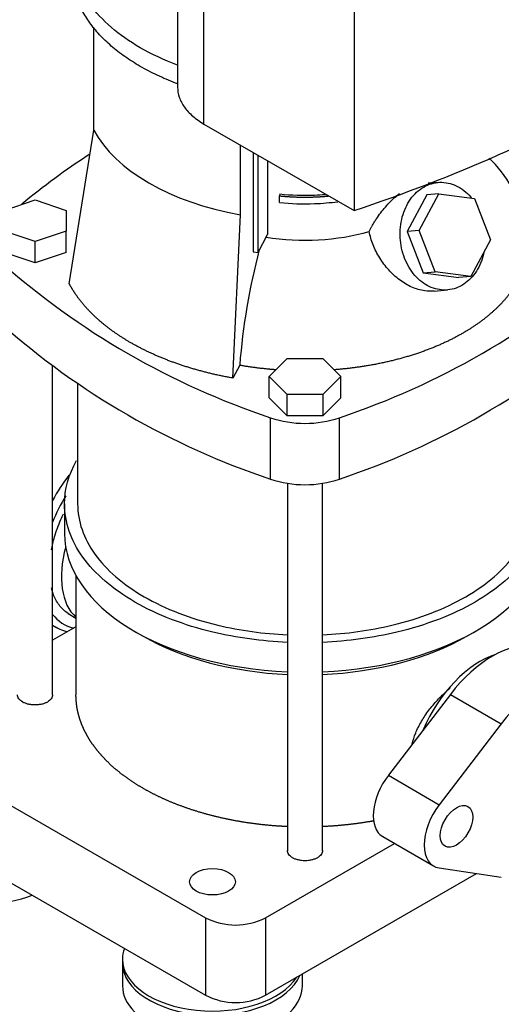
# Model space of a CAD drawing. Extents: x -132501 to 411300, y -42818 to 427495.
# Tile 310 of 330: x 251728 to 251875, y 242199 to 242500. Entities that reach past the tile are written whole.
import ezdxf

# ---------------------------------------------------------------- set-up
doc = ezdxf.new("R2010")
doc.units = 0
doc.header["$LTSCALE"] = 50
for name, color, linetype in [('1_ZOLL_OVALFLANS', 7, 'CONTINUOUS'), ('91040183_---', 7, 'CONTINUOUS'), ('96402776_BLECHSC', 7, 'CONTINUOUS'), ('96402777_GUMMISC', 7, 'CONTINUOUS'), ('CRIE_5-4_A_FLEXI', 7, 'CONTINUOUS'), ('Default', 7, 'CONTINUOUS')]:
    doc.layers.add(name, color=color, linetype=linetype)

# ---------------------------------------------------------------- blocks, each defined once
blk = doc.blocks.new('SE3')
at = {"layer": '1_ZOLL_OVALFLANS', "color": 7, "linetype": 'Continuous'}
for p, q in [((346.003, 100.432), (344.106, 97.956)), ((346.003, 100.432), (347.559, 99.534)), ((347.559, 99.534), (345.661, 97.057)), ((344.106, 97.956), (345.661, 97.057)), ((343.934, 96.081), (345.489, 95.183)), ((345.661, 95.124), (347.559, 94.838))]:
    blk.add_line(p, q, dxfattribs=at)
for centre, major_axis, start_param, end_param in [((347.285, 98.824), (1.7, 2.944), 0.222862, 1.347934), ((348.841, 97.926), (1.7, 2.944), 0.222862, 1.347934), ((344.634, 97.293), (0.7, 1.212), 1.347934, 3.141593), ((346.189, 96.395), (0.7, 1.212), 1.347934, 3.364455)]:
    blk.add_ellipse(centre, major_axis=major_axis, ratio=0.57735, start_param=start_param, end_param=end_param, dxfattribs=at)
blk.add_ellipse((346.189, 96.395), major_axis=(-0.35, -0.606), ratio=0.57735, dxfattribs=at)
at = {"layer": '91040183_---', "color": 7, "linetype": 'Continuous'}
blk.add_line((333.842, 102.544), (333.939, 102.489), dxfattribs=at)
for centre, major_axis, start_param, end_param in [((335.689, 105.52), (-1.75, -3.031), 4.502334, 4.769032), ((335.83, 105.438), (-1.65, -2.858), 4.673904, 4.946445), ((335.83, 105.438), (1.65, 2.858), 2.907537, 3.314436), ((335.689, 105.52), (1.75, 3.031), 3.08495, 3.332746), ((334.769, 102.85), (-0.985, 0), 1.045246, 1.073637)]:
    blk.add_ellipse(centre, major_axis=major_axis, ratio=0.57735, start_param=start_param, end_param=end_param, dxfattribs=at)
at = {"layer": '96402776_BLECHSC', "color": 7, "linetype": 'Continuous'}
blk.add_line((335.979, 92.333), (335.979, 92.211), dxfattribs=at)
for centre, start_param, end_param in [((338.729, 92.333), 6.074718, 6.283185), ((338.729, 92.333), 0, 2.785894), ((338.729, 92.211), 0, 2.902316)]:
    blk.add_ellipse(centre, major_axis=(-2.75, 0), ratio=0.57735, start_param=start_param, end_param=end_param, dxfattribs=at)
at = {"layer": '96402777_GUMMISC', "color": 7, "linetype": 'Continuous'}
for p, q in [((335.979, 92.211), (335.979, 91.517)), ((341.479, 91.517), (341.479, 91.88))]:
    blk.add_line(p, q, dxfattribs=at)
for centre, end_param in [((331.658, 95.599), 2.173359), ((338.729, 92.211), 2.902316), ((338.729, 91.517), 3.141593)]:
    blk.add_ellipse(centre, major_axis=(-2.75, 0), ratio=0.57735, start_param=0, end_param=end_param, dxfattribs=at)
at = {"layer": 'CRIE_5-4_A_FLEXI', "color": 7, "linetype": 'Continuous'}
for p, q in [((337.663, 132.801), (337.663, 119.002)), ((338.471, 117.875), (338.471, 131.674)), ((343.057, 129.027), (343.057, 115.228)), ((335.103, 117.689), (335.103, 120.838)), ((338.471, 117.875), (343.057, 115.228)), ((334.351, 112.992), (335.103, 117.689)), ((339.584, 115.102), (339.584, 117.233)), ((339.979, 117.005), (339.979, 113.969)), ((340.122, 113.944), (340.122, 116.922)), ((340.415, 116.753), (340.415, 114.497)), ((345.624, 116.088), (345.32, 116.061)), ((340.794, 115.735), (340.776, 115.678)), ((340.776, 115.474), (340.776, 115.678)), ((345.281, 115.707), (344.677, 114.586)), ((345.045, 114.619), (345.648, 115.74)), ((345.648, 115.74), (345.281, 115.707)), ((345.648, 115.74), (346.742, 115.599)), ((332.358, 115.234), (333.308, 115.551)), ((333.308, 115.551), (334.258, 115.234)), ((346.742, 115.599), (347.232, 114.336)), ((334.258, 115.234), (334.258, 114.601)), ((339.354, 110.104), (339.584, 115.102)), ((333.308, 114.284), (332.358, 114.601)), ((334.258, 114.601), (333.308, 114.284)), ((334.258, 113.948), (334.258, 114.601)), ((340.122, 113.944), (340.415, 114.497)), ((345.045, 114.619), (344.677, 114.586)), ((344.677, 114.586), (345.167, 113.323)), ((345.535, 113.356), (345.045, 114.619)), ((333.308, 113.631), (333.308, 114.284)), ((347.232, 114.336), (346.628, 113.215)), ((333.308, 113.631), (332.358, 113.948)), ((334.258, 113.948), (333.308, 113.631)), ((339.979, 113.969), (340.122, 113.944)), ((345.167, 113.323), (345.535, 113.356)), ((345.167, 113.323), (346.261, 113.182)), ((346.628, 113.215), (345.535, 113.356)), ((346.628, 113.215), (346.261, 113.182)), ((345.503, 112.764), (345.918, 112.801)), ((340.461, 110.154), (341.009, 110.703)), ((341.009, 110.703), (342.106, 110.703)), ((342.106, 110.703), (342.655, 110.154)), ((333.842, 100.408), (333.842, 110.473)), ((339.562, 110.496), (339.354, 110.104)), ((334.608, 109.959), (334.608, 106.255)), ((340.461, 109.501), (340.461, 110.154)), ((341.009, 109.606), (340.461, 110.154)), ((342.655, 110.154), (342.106, 109.606)), ((342.655, 109.501), (342.655, 110.154)), ((341.009, 108.953), (340.461, 109.501)), ((341.009, 108.953), (341.009, 109.606)), ((342.106, 109.606), (341.009, 109.606)), ((342.106, 109.606), (342.106, 108.953)), ((342.655, 109.501), (342.106, 108.953)), ((340.506, 107.016), (340.506, 108.894)), ((342.106, 108.953), (341.009, 108.953)), ((342.609, 107.016), (342.609, 108.894)), ((341.022, 106.886), (341.022, 95.645)), ((342.092, 95.645), (342.092, 106.886)), ((334.208, 106.255), (334.208, 105.356)), ((334.558, 104.062), (334.558, 100.416)), ((334.315, 102.906), (334.558, 102.766)), ((334.558, 102.499), (333.842, 102.086)), ((336.36, 102.356), (336.608, 102.213)), ((346.507, 102.213), (346.755, 102.356)), ((329.749, 98.661), (338.517, 93.599)), ((329.749, 96.293), (338.517, 91.231)), ((340.356, 93.599), (344.294, 95.873)), ((340.356, 91.231), (346.8, 94.952)), ((338.517, 93.599), (338.517, 91.231)), ((340.356, 93.599), (340.356, 91.231))]:
    blk.add_line(p, q, dxfattribs=at)
for centre, radius, start, end in [((348.04, 97.059), 23.8, 123.3464, 129.495), ((344.948, 114.415), 3.293, 27.5253, 47.3015), ((359.368, 108.961), 19.865, 165.206, 175.5673), ((348.04, 131.47), 23.8, 228.4549, 251.5451), ((335.075, 131.47), 23.8, 288.4549, 311.5451), ((348.04, 129.592), 23.8, 228.4549, 251.5451), ((335.075, 129.592), 23.8, 288.4549, 311.5451), ((341.558, 111.994), 3.274, 251.2608, 288.7392), ((341.558, 110.13), 3.287, 251.3394, 288.6606), ((339.436, 95.405), 2.027, 243.0272, 296.9728), ((339.436, 93.019), 2.011, 242.7935, 297.2065)]:
    blk.add_arc(centre, radius, start, end, dxfattribs=at)
for centre, major_axis, start_param, end_param in [((341.558, 118.829), (-6.75, 0), 0.296706, 1.27409), ((341.558, 116.862), (4.4, 0), 4.439548, 5.174509), ((341.558, 105.356), (-7.35, 0), 0, 1.497908), ((341.558, 105.356), (-7.35, 0), 1.643616, 3.141593), ((336.198, 105.226), (1.475, 2.555), 1.999247, 3.022243), ((341.558, 105.071), (-7, 0), 0.785398, 1.494257), ((341.558, 105.071), (-7, 0), 1.647263, 2.356194), ((346.918, 99.037), (1.475, 2.555), 0.563264, 1.776838)]:
    blk.add_ellipse(centre, major_axis=major_axis, ratio=0.57735, start_param=start_param, end_param=end_param, dxfattribs=at)
blk.add_ellipse((338.729, 94.701), major_axis=(0.7, 0), ratio=0.57735, dxfattribs=at)
for points, degree, knots in [([(337.66, 119.675), (337.251, 119.83), (336.869, 120.009), (335.865, 120.589), (335.337, 121.045), (334.624, 122.039), (334.438, 122.577), (334.438, 123.408), (334.493, 123.701), (334.601, 123.988)], 3, [0.7172312, 0.7172312, 0.7172312, 0.7172312, 0.75, 0.75, 0.8125, 0.8125, 0.875, 0.875, 0.9090626, 0.9090626, 0.9090626, 0.9090626]), ([(343.057, 115.228), (344.589, 115.739), (346.064, 116.308), (348.872, 117.553), (350.206, 118.228), (352.709, 119.674), (353.879, 120.444), (356.034, 122.065), (357.02, 122.916), (357.906, 123.801)], 3, [0, 0, 0, 0, 0.25, 0.25, 0.5, 0.5, 0.75, 0.75, 1, 1, 1, 1]), ([(337.659, 119.104), (337.64, 119.111), (337.427, 119.192), (337.034, 119.361), (336.516, 119.632), (336.046, 119.931), (335.629, 120.256), (335.269, 120.602), (334.97, 120.968), (334.734, 121.348), (334.564, 121.74), (334.461, 122.14), (334.438, 122.409), (334.438, 122.543)], 3, [0.7172205, 0.7172205, 0.7172205, 0.7172205, 0.7187394, 0.734365, 0.7499906, 0.7656162, 0.7812418, 0.7968674, 0.8124929, 0.8281185, 0.8437441, 0.8593697, 0.8749953, 0.8749953, 0.8749953, 0.8749953]), ([(337.663, 119.002), (337.663, 118.898), (337.681, 118.793), (337.751, 118.589), (337.804, 118.489), (337.942, 118.296), (338.028, 118.203), (338.228, 118.03), (338.343, 117.949), (338.471, 117.875)], 3, [0.5, 0.5, 0.5, 0.5, 0.625, 0.625, 0.75, 0.75, 0.875, 0.875, 1, 1, 1, 1]), ([(344.604, 113.771), (344.528, 113.968), (344.482, 114.182), (344.458, 114.613), (344.479, 114.83), (344.587, 115.233), (344.673, 115.419), (344.897, 115.733), (345.035, 115.86), (345.34, 116.036), (345.508, 116.085), (345.849, 116.098), (346.021, 116.061), (346.345, 115.907), (346.496, 115.79), (346.633, 115.634), (346.64, 115.625), (346.648, 115.616)], 3, [0, 0, 0, 0, 0.0625, 0.0625, 0.125, 0.125, 0.1875, 0.1875, 0.25, 0.25, 0.3125, 0.3125, 0.375, 0.375, 0.4375, 0.4375, 0.4411207, 0.4411207, 0.4411207, 0.4411207]), ([(340.776, 115.678), (341.043, 115.651), (341.312, 115.642), (341.582, 115.634), (341.852, 115.644), (342.059, 115.652), (342.264, 115.671)], 2, [0, 0, 0, 0.0625, 0.0625, 0.125, 0.125, 0.1730292, 0.1730292, 0.1730292]), ([(340.794, 115.735), (341.14, 115.7), (341.494, 115.688), (341.957, 115.706), (342.068, 115.713), (342.178, 115.722)], 3, [0, 0, 0, 0, 0.125, 0.125, 0.1646039, 0.1646039, 0.1646039, 0.1646039]), ([(343.519, 114.588), (343.526, 114.601), (343.539, 114.627), (343.559, 114.667), (343.58, 114.706), (343.602, 114.745), (343.635, 114.803), (343.68, 114.879), (343.762, 115.006), (343.871, 115.159), (344.017, 115.34), (344.173, 115.51), (344.319, 115.647), (344.41, 115.722), (344.444, 115.749)], 3, [0, 0, 0, 0, 0.0127705, 0.0255142, 0.038236, 0.0509406, 0.0636329, 0.0949173, 0.1257823, 0.1889845, 0.2500939, 0.3147934, 0.3768369, 0.415735, 0.415735, 0.415735, 0.415735]), ([(340.776, 115.474), (341.131, 115.438), (341.493, 115.426), (342.091, 115.449), (342.33, 115.469), (342.563, 115.5)], 3, [0, 0, 0, 0, 0.125, 0.125, 0.2083185, 0.2083185, 0.2083185, 0.2083185]), ([(348.283, 114.936), (348.288, 114.917), (348.294, 114.898), (348.368, 114.634), (348.38, 114.367), (348.392, 114.101), (348.342, 113.835), (348.292, 113.57), (348.18, 113.311), (348.068, 113.052), (347.897, 112.804), (347.726, 112.556), (347.498, 112.324), (347.27, 112.092), (346.99, 111.879), (346.711, 111.667), (346.384, 111.478), (346.057, 111.289), (345.689, 111.128), (345.321, 110.966), (344.918, 110.835), (344.516, 110.703), (344.087, 110.604), (343.657, 110.506), (343.209, 110.441), (342.832, 110.387), (342.448, 110.358)], 2, [0.0578972, 0.0578972, 0.0578972, 0.0625, 0.0625, 0.125, 0.125, 0.1875, 0.1875, 0.25, 0.25, 0.3125, 0.3125, 0.375, 0.375, 0.4375, 0.4375, 0.5, 0.5, 0.5625, 0.5625, 0.625, 0.625, 0.6875, 0.6875, 0.75, 0.75, 0.802482, 0.802482, 0.802482]), ([(345.505, 112.764), (345.411, 112.756), (345.184, 112.762), (344.82, 112.869), (344.441, 113.093), (344.107, 113.403), (343.877, 113.713), (343.73, 113.977), (343.638, 114.181), (343.566, 114.386), (343.535, 114.521), (343.519, 114.588)], 3, [0.5790174, 0.5790174, 0.5790174, 0.5790174, 0.6249001, 0.6871631, 0.7495552, 0.8120181, 0.8744691, 0.9062972, 0.9372435, 0.9692547, 1, 1, 1, 1]), ([(347.026, 113.931), (347.021, 113.907), (347.015, 113.882), (346.954, 113.656), (346.868, 113.47), (346.644, 113.157), (346.507, 113.029), (346.201, 112.853), (346.034, 112.804), (345.693, 112.792), (345.52, 112.828), (345.196, 112.982), (345.045, 113.099), (344.787, 113.395), (344.68, 113.574), (344.604, 113.771)], 3, [0.6174626, 0.6174626, 0.6174626, 0.6174626, 0.625, 0.625, 0.6875, 0.6875, 0.75, 0.75, 0.8125, 0.8125, 0.875, 0.875, 0.9375, 0.9375, 1, 1, 1, 1]), ([(339.354, 110.104), (338.914, 110.182), (338.493, 110.29), (338.072, 110.398), (337.677, 110.535), (337.282, 110.672), (336.918, 110.836), (336.555, 111), (336.229, 111.188), (335.903, 111.376), (335.62, 111.586), (335.336, 111.795), (335.098, 112.024), (334.861, 112.252), (334.674, 112.495), (334.486, 112.738), (334.351, 112.992)], 2, [0, 0, 0, 0.125, 0.125, 0.25, 0.25, 0.375, 0.375, 0.5, 0.5, 0.625, 0.625, 0.75, 0.75, 0.875, 0.875, 1, 1, 1]), ([(340.669, 110.357), (340.565, 110.365), (340.461, 110.375), (340.004, 110.418), (339.562, 110.496)], 2, [0.92327253, 0.92327253, 0.92327253, 0.9375, 0.9375, 1, 1, 1]), ([(341.02, 102.022), (340.239, 102.056), (339.468, 102.161), (337.856, 102.547), (337.041, 102.861), (335.68, 103.647), (335.135, 104.117), (334.399, 105.144), (334.208, 105.699), (334.208, 106.704), (334.333, 107.154), (334.576, 107.581)], 3, [0.1366538, 0.1366538, 0.1366538, 0.1366538, 0.1875, 0.1875, 0.25, 0.25, 0.3125, 0.3125, 0.375, 0.375, 0.4255947, 0.4255947, 0.4255947, 0.4255947]), ([(348.539, 107.581), (348.782, 107.154), (348.908, 106.704), (348.908, 105.699), (348.716, 105.144), (347.98, 104.117), (347.435, 103.647), (346.755, 103.254)], 3, [0.8244053, 0.8244053, 0.8244053, 0.8244053, 0.875, 0.875, 0.9375, 0.9375, 1, 1, 1, 1]), ([(334.608, 106.255), (334.608, 105.729), (334.789, 105.204), (335.485, 104.234), (336, 103.789), (337.287, 103.046), (338.058, 102.748), (339.573, 102.386), (340.292, 102.287), (341.02, 102.254)], 3, [0.375, 0.375, 0.375, 0.375, 0.4375, 0.4375, 0.5, 0.5, 0.5625, 0.5625, 0.612673, 0.612673, 0.612673, 0.612673]), ([(342.095, 102.254), (342.823, 102.287), (343.542, 102.386), (345.058, 102.748), (345.829, 103.046), (347.115, 103.789), (347.631, 104.234), (348.327, 105.204), (348.508, 105.729), (348.508, 106.255)], 3, [0.6373153, 0.6373153, 0.6373153, 0.6373153, 0.6875, 0.6875, 0.75, 0.75, 0.8125, 0.8125, 0.875, 0.875, 0.875, 0.875]), ([(333.806, 104.85), (333.831, 104.981), (333.906, 105.289), (334.043, 105.662), (334.15, 105.898), (334.18, 105.958)], 3, [0.28877542, 0.28877542, 0.28877542, 0.28877542, 0.3125, 0.34375, 0.35474616, 0.35474616, 0.35474616, 0.35474616]), ([(334.355, 102.883), (334.259, 102.939), (334.085, 103.083), (333.906, 103.366), (333.831, 103.586), (333.806, 103.688)], 3, [0.125, 0.125, 0.125, 0.125, 0.15625, 0.1875, 0.21122458, 0.21122458, 0.21122458, 0.21122458]), ([(346.755, 103.254), (346.075, 102.861), (345.259, 102.547), (343.647, 102.161), (342.876, 102.056), (342.095, 102.022)], 3, [0, 0, 0, 0, 0.0625, 0.0625, 0.1133572, 0.1133572, 0.1133572, 0.1133572]), ([(344.836, 98.911), (344.861, 99.024), (344.935, 99.259), (345.109, 99.609), (345.338, 99.948), (345.606, 100.265), (345.834, 100.487), (345.968, 100.602), (346, 100.629)], 3, [0.2826117, 0.2826117, 0.2826117, 0.2826117, 0.3124488, 0.3441657, 0.3749991, 0.4058344, 0.4375499, 0.4474232, 0.4474232, 0.4474232, 0.4474232]), ([(341.02, 96.387), (340.946, 96.39), (340.872, 96.395), (340.529, 96.414), (340.192, 96.453), (339.855, 96.491), (339.526, 96.549), (339.197, 96.607), (338.879, 96.683), (338.561, 96.759), (338.258, 96.852), (337.955, 96.946), (337.669, 97.056), (337.383, 97.166), (337.117, 97.292), (336.851, 97.418), (336.608, 97.559), (336.365, 97.699), (336.147, 97.853), (335.928, 98.006), (335.737, 98.171), (335.546, 98.336), (335.384, 98.511), (335.222, 98.686), (335.091, 98.87), (334.959, 99.053), (334.859, 99.243), (334.759, 99.433), (334.692, 99.628), (334.625, 99.823), (334.591, 100.02), (334.558, 100.218), (334.558, 100.417)], 2, [0.274479, 0.274479, 0.274479, 0.28125, 0.28125, 0.3125, 0.3125, 0.34375, 0.34375, 0.375, 0.375, 0.40625, 0.40625, 0.4375, 0.4375, 0.46875, 0.46875, 0.5, 0.5, 0.53125, 0.53125, 0.5625, 0.5625, 0.59375, 0.59375, 0.625, 0.625, 0.65625, 0.65625, 0.6875, 0.6875, 0.71875, 0.71875, 0.75, 0.75, 0.75]), ([(343.673, 96.564), (343.631, 96.556), (343.59, 96.549), (343.261, 96.491), (342.923, 96.453), (342.586, 96.414), (342.244, 96.395), (342.169, 96.39), (342.095, 96.387)], 2, [0.15230512, 0.15230512, 0.15230512, 0.15625, 0.15625, 0.1875, 0.1875, 0.21875, 0.21875, 0.22554567, 0.22554567, 0.22554567])]:
    blk.add_open_spline(points, degree=degree, knots=knots, dxfattribs=at)
for points in [[(333.842, 100.416), (333.842, 100.396), (333.836, 100.356), (333.805, 100.297), (333.755, 100.244), (333.688, 100.197), (333.607, 100.158), (333.514, 100.129), (333.412, 100.112), (333.307, 100.106), (333.202, 100.112), (333.101, 100.129), (333.008, 100.158), (332.927, 100.197), (332.86, 100.244), (332.81, 100.297), (332.779, 100.356), (332.772, 100.396), (332.772, 100.416)], [(342.092, 95.653), (342.092, 95.633), (342.086, 95.593), (342.055, 95.534), (342.005, 95.481), (341.938, 95.433), (341.857, 95.395), (341.764, 95.366), (341.662, 95.348), (341.557, 95.342), (341.452, 95.348), (341.351, 95.366), (341.258, 95.395), (341.177, 95.433), (341.11, 95.481), (341.06, 95.534), (341.029, 95.593), (341.022, 95.633), (341.022, 95.653)]]:
    blk.add_open_spline(points, degree=3, dxfattribs=at)

msp = doc.modelspace()

# ---------------------------------------------------------------- block references
at = {"layer": 'Default', "xscale": 10, "yscale": 10, "zscale": 10}
msp.add_blockref('SE3', (248399.7068, 241289.7787), dxfattribs=at)

doc.saveas('drawing.dxf')
